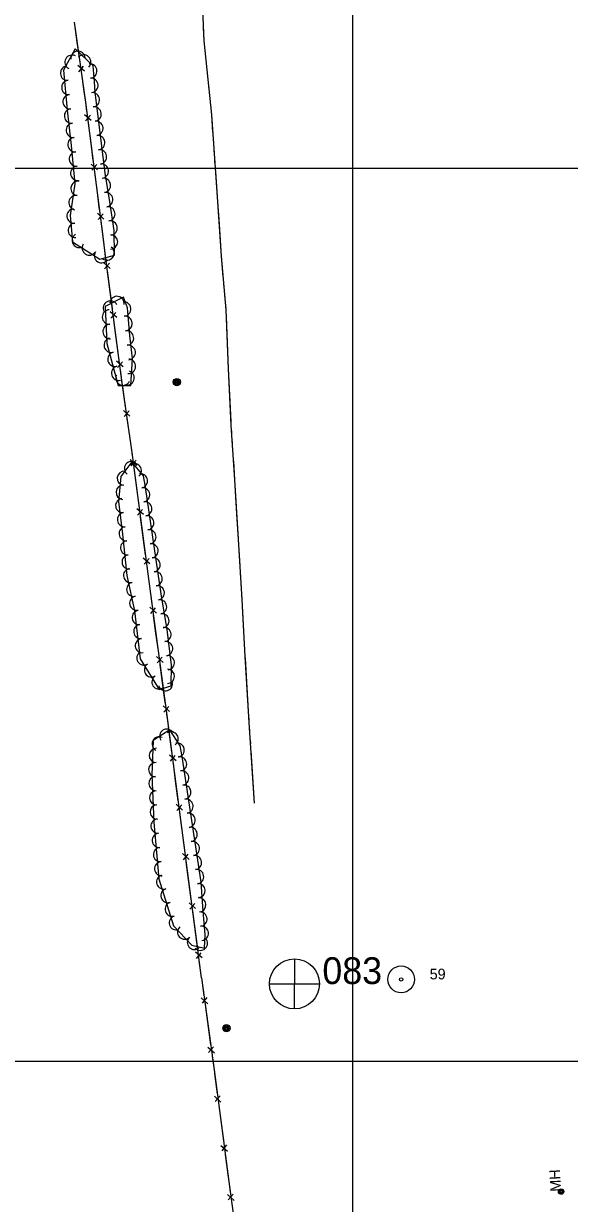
# Model space of a CAD drawing. Extents: x 353423 to 364002, y 127000 to 201942.
# Drawn here: x 360315 to 360621, y 159920 to 160581 of the extents above; entities that cross this region are included whole.
import ezdxf

# ---------------------------------------------------------------- set-up
doc = ezdxf.new("R2010")
doc.units = 0
for name, color, linetype in [('E_DTM_SlopeBottom', 7, 'Continuous'), ('E_FEN_Generic', 7, 'Continuous'), ('E_LAND_BrushLine', 7, 'Continuous'), ('E_LAND_TreeLine', 7, 'Continuous'), ('E_RDWY_AsphConc', 7, 'Continuous'), ('E_RDWY_Gravel', 7, 'Continuous'), ('E_STRUCT_WingWall', 7, 'Continuous'), ('E_UTL_ETransformer', 7, 'Continuous')]:
    doc.layers.add(name, color=color, linetype=linetype)

msp = doc.modelspace()

# ---------------------------------------------------------------- linework, layer by layer
at = {"layer": 'E_DTM_SlopeBottom'}
for p, q in [((360349.6, 160554.32), (360345.87, 160557.53)), ((360346.37, 160554.03), (360349.11, 160557.24)), ((360353.38, 160526.72), (360349.7, 160529.99)), ((360350.15, 160526.48), (360352.94, 160529.65)), ((360356.93, 160499.12), (360353.25, 160502.39)), ((360353.7, 160498.88), (360356.49, 160502.05)), ((360360.48, 160471.52), (360356.8, 160474.79)), ((360357.25, 160471.28), (360360.04, 160474.45)), ((360364.01, 160443.92), (360360.33, 160447.19)), ((360360.78, 160443.68), (360363.57, 160446.85)), ((360367.65, 160416.33), (360363.96, 160419.59)), ((360364.42, 160416.08), (360367.2, 160419.26)), ((360371.28, 160388.74), (360367.59, 160392)), ((360368.05, 160388.49), (360370.83, 160391.67)), ((360375.09, 160361.2), (360371.37, 160364.42)), ((360371.87, 160360.91), (360374.61, 160364.12)), ((360378.93, 160333.62), (360375.23, 160336.87)), ((360375.7, 160333.36), (360378.47, 160336.55)), ((360382.58, 160306.03), (360378.89, 160309.29)), ((360379.35, 160305.77), (360382.12, 160308.96)), ((360386.23, 160278.44), (360382.54, 160281.7)), ((360383, 160278.19), (360385.77, 160281.37)), ((360389.91, 160250.86), (360386.21, 160254.11)), ((360386.68, 160250.6), (360389.45, 160253.79)), ((360393.61, 160223.28), (360389.91, 160226.53)), ((360390.38, 160223.02), (360393.15, 160226.21)), ((360397.3, 160195.7), (360393.6, 160198.95)), ((360394.07, 160195.44), (360396.84, 160198.63)), ((360400.95, 160168.11), (360397.26, 160171.36)), ((360397.72, 160167.85), (360400.49, 160171.04)), ((360404.58, 160140.52), (360400.89, 160143.78)), ((360401.35, 160140.26), (360404.13, 160143.45)), ((360408.22, 160112.93), (360404.53, 160116.19)), ((360404.99, 160112.67), (360407.77, 160115.86)), ((360411.85, 160085.34), (360408.16, 160088.6)), ((360408.62, 160085.08), (360411.4, 160088.27)), ((360415.49, 160057.75), (360411.8, 160061.01)), ((360412.26, 160057.49), (360415.04, 160060.68)), ((360414.98, 160035.3), (360418.68, 160032.06)), ((360418.21, 160035.56), (360415.45, 160032.38)), ((360418.7, 160007.77), (360422.4, 160004.53)), ((360421.92, 160008.04), (360419.16, 160004.85)), ((360422.38, 159980.25), (360426.07, 159977)), ((360425.6, 159980.51), (360422.84, 159977.33)), ((360426.03, 159952.71), (360429.72, 159949.47)), ((360429.25, 159952.97), (360426.48, 159949.79)), ((360432.92, 159925.44), (360430.15, 159922.26)), ((360429.69, 159925.18), (360433.39, 159921.94))]:
    msp.add_line(p, q, dxfattribs=at)
for points in [[(360415.22, 160046.51), (360396.21, 160190.74), (360385.58, 160270.12), (360376.22, 160340.84), (360370.73, 160379.61), (360362.13, 160444.92), (360359.24, 160467.55), (360350.3, 160537.04), (360343.92, 160581.83)], [(360345.52, 160570.63), (360344.11, 160580.47)], [(360347.11, 160559.43), (360345.52, 160570.63)], [(360349.44, 160543.08), (360348.04, 160552.92)], [(360350.97, 160531.87), (360350.3, 160537.04), (360349.44, 160543.08)], [(360353.08, 160515.49), (360351.81, 160525.35)], [(360354.52, 160504.27), (360353.08, 160515.49)], [(360356.63, 160487.89), (360355.36, 160497.75)], [(360358.07, 160476.67), (360356.63, 160487.89)], [(360360.17, 160460.29), (360359.24, 160467.55), (360358.91, 160470.15)], [(360361.6, 160449.07), (360360.17, 160460.29)], [(360363.74, 160432.69), (360362.45, 160442.55)], [(360365.22, 160421.48), (360363.74, 160432.69)], [(360367.38, 160405.1), (360366.08, 160414.96)], [(360368.85, 160393.89), (360367.38, 160405.1)], [(360371.03, 160377.51), (360370.73, 160379.61), (360369.71, 160387.37)], [(360372.61, 160366.32), (360371.03, 160377.51)], [(360374.93, 160349.96), (360373.54, 160359.8)], [(360376.5, 160338.76), (360376.22, 160340.84), (360374.93, 160349.96)], [(360378.66, 160322.38), (360377.36, 160332.24)], [(360380.15, 160311.17), (360378.66, 160322.38)], [(360382.31, 160294.79), (360381.01, 160304.65)], [(360383.8, 160283.58), (360382.31, 160294.79)], [(360385.97, 160267.21), (360385.58, 160270.12), (360384.66, 160277.07)], [(360387.47, 160256), (360385.97, 160267.21)], [(360389.66, 160239.62), (360388.34, 160249.48)], [(360391.17, 160228.42), (360389.66, 160239.62)], [(360393.36, 160212.04), (360392.04, 160221.9)], [(360394.86, 160200.84), (360393.36, 160212.04)], [(360397.04, 160184.46), (360396.21, 160190.74), (360395.73, 160194.32)], [(360398.52, 160173.25), (360397.04, 160184.46)], [(360400.68, 160156.87), (360399.38, 160166.73)], [(360402.15, 160145.66), (360400.68, 160156.87)], [(360404.31, 160129.28), (360403.01, 160139.14)], [(360405.79, 160118.07), (360404.31, 160129.28)], [(360407.95, 160101.69), (360406.65, 160111.55)], [(360409.42, 160090.48), (360407.95, 160101.69)], [(360411.58, 160074.1), (360410.28, 160083.96)], [(360413.06, 160062.89), (360411.58, 160074.1)], [(360415.22, 160046.51), (360413.92, 160056.37)], [(360415.22, 160046.51), (360422.16, 159995.12), (360430.45, 159932.57), (360436.61, 159886.77), (360443.99, 159831.62), (360451.45, 159774.43), (360459.38, 159714.58), (360466.7, 159660.96), (360470.79, 159629.87), (360485.47, 159586.49), (360504.39, 159530.54), (360520.81, 159480.81), (360539.99, 159424.22), (360554.98, 159376.8), (360574.81, 159319.42), (360604.7, 159231.17), (360615.64, 159198.14), (360627.39, 159162.34)], [(360415.22, 160046.51), (360416.55, 160036.68)], [(360417.42, 160030.17), (360418.93, 160018.99)], [(360418.93, 160018.99), (360420.26, 160009.15)], [(360421.14, 160002.65), (360422.16, 159995.12), (360422.64, 159991.46)], [(360422.64, 159991.46), (360423.95, 159981.62)], [(360424.81, 159975.12), (360426.29, 159963.93)], [(360426.29, 159963.93), (360427.6, 159954.09)], [(360428.46, 159947.58), (360429.94, 159936.4)], [(360429.94, 159936.4), (360430.45, 159932.57), (360431.26, 159926.56)]]:
    msp.add_lwpolyline(points, dxfattribs=at)
at = {"layer": 'E_FEN_Generic'}
for points in [[(360355.58, 160542.59), (360355.17, 160548.34), (360354.49, 160557.29), (360344.33, 160566.97), (360337.86, 160554.87), (360339.86, 160532.45), (360342.19, 160512.75), (360344.27, 160491.22), (360341.63, 160473.49), (360342.92, 160458.74), (360358.26, 160449.13), (360366.33, 160451.32), (360366.26, 160465.21), (360363.78, 160481.17), (360361.27, 160497.24), (360355.58, 160542.59)], [(360374.02, 160417.31), (360373.62, 160421.85), (360371.54, 160427.86), (360361.22, 160422.58), (360362.15, 160401.85), (360368.47, 160378.25), (360375.65, 160378.4), (360376.59, 160393.47), (360375.08, 160406.3), (360374.02, 160417.31)], [(360383.7, 160321.35), (360382.66, 160327.71), (360376.19, 160335.59), (360369.96, 160327.46), (360368.65, 160313.29), (360370.84, 160295.03), (360373.28, 160271.98), (360377.7, 160252.17), (360380.77, 160225.16), (360391.51, 160208.13), (360398.11, 160210.11), (360398.29, 160221.79), (360395.91, 160241.64), (360392.82, 160260.27), (360383.7, 160321.35)], [(360404.34, 160170.64), (360403.2, 160176.52), (360397.39, 160185.43), (360388.12, 160179.57), (360387.28, 160160.26), (360388.53, 160133.69), (360391.24, 160102.07), (360399.39, 160075.79), (360409.81, 160064.83), (360416.78, 160063.14), (360417.21, 160070.77), (360416.02, 160083.88), (360414.99, 160100.14), (360404.34, 160170.64)]]:
    msp.add_lwpolyline(points, dxfattribs=at)
for centre, radius, start, end in [((360342.67, 160559.39), 4.03, 61.8784, 241.86308), ((360346.04, 160561.55), 4.03, 6.20897, 186.19364), ((360349.13, 160559.48), 4.03, 316.40836, 136.39304), ((360340.12, 160553.27), 4.03, 95.11431, 275.09899), ((360352.59, 160554.47), 4.03, 274.39414, 94.37881), ((360340.84, 160545.25), 4.03, 95.11431, 275.09899), ((360353.19, 160546.46), 4.03, 274.04794, 94.03262), ((360341.55, 160537.23), 4.03, 95.11431, 275.09899), ((360353.99, 160538.33), 4.03, 277.16362, 97.1483), ((360342.36, 160529.28), 4.03, 96.74618, 276.73086), ((360354.99, 160530.34), 4.03, 277.16362, 97.1483), ((360343.31, 160521.28), 4.03, 96.74618, 276.73086), ((360356, 160522.35), 4.03, 277.16362, 97.1483), ((360344.25, 160513.29), 4.03, 96.74618, 276.73086), ((360357, 160514.36), 4.03, 277.16362, 97.1483), ((360345.04, 160505.23), 4.03, 95.51419, 275.49887), ((360358, 160506.37), 4.03, 277.16362, 97.1483), ((360345.81, 160497.21), 4.03, 95.51419, 275.49887), ((360359, 160498.38), 4.03, 277.16362, 97.1483), ((360360.21, 160490.36), 4.03, 278.86657, 98.85125), ((360346.02, 160488.7), 4.03, 81.53726, 261.52193), ((360344.84, 160480.73), 4.03, 81.53726, 261.52193), ((360361.45, 160482.4), 4.03, 278.86657, 98.85125), ((360343.76, 160473.26), 4.03, 95.03288, 275.01756), ((360362.69, 160474.45), 4.03, 278.84551, 98.83018), ((360344.47, 160465.24), 4.03, 95.03288, 275.01756), ((360363.93, 160466.49), 4.03, 278.84551, 98.83018), ((360346.7, 160459.58), 4.03, 121.46606, 301.45074), ((360364.18, 160458.77), 4.03, 270.30059, 90.28527), ((360352.32, 160455.34), 4.03, 147.95126, 327.93594), ((360362.21, 160452.55), 4.03, 232.99851, 52.98319), ((360359.14, 160451.07), 4.03, 147.95126, 327.93594), ((360367.84, 160424.22), 4.07, 353.14727, 173.13195), ((360364.11, 160421.66), 4.07, 27.11866, 207.10334), ((360371.54, 160421.19), 4.07, 274.94255, 94.92723), ((360363.62, 160416.7), 4.07, 92.56522, 272.54989), ((360372.29, 160413.06), 4.07, 275.54352, 95.5282), ((360363.98, 160408.56), 4.07, 92.56522, 272.54989), ((360373.1, 160404.92), 4.07, 276.71154, 96.69622), ((360364.6, 160400.94), 4.07, 104.99166, 284.97633), ((360366.7, 160393.08), 4.07, 104.99166, 284.97633), ((360374.05, 160396.83), 4.07, 276.71154, 96.69622), ((360368.81, 160385.21), 4.07, 104.99166, 284.97633), ((360374.18, 160389.11), 4.07, 266.4292, 86.41388), ((360371.19, 160382.48), 4.07, 155.65792, 335.64259), ((360373.42, 160382.57), 4.07, 251.11541, 71.10008), ((360375.9, 160331.8), 3.96, 52.55368, 232.53836), ((360371.94, 160326.41), 3.96, 84.72753, 264.71221), ((360377.6, 160330.6), 3.96, 309.46711, 129.45178), ((360381.02, 160324.93), 3.96, 279.25663, 99.24131), ((360371.22, 160318.51), 3.96, 84.72753, 264.71221), ((360382.23, 160317.13), 3.96, 278.49632, 98.48099), ((360371.01, 160311.07), 3.96, 96.86108, 276.84575), ((360383.4, 160309.29), 3.96, 278.49632, 98.48099), ((360371.95, 160303.2), 3.96, 96.86108, 276.84575), ((360384.57, 160301.45), 3.96, 278.49632, 98.48099), ((360372.9, 160295.33), 3.96, 96.86108, 276.84575), ((360385.74, 160293.61), 3.96, 278.49632, 98.48099), ((360373.73, 160287.42), 3.96, 96.03142, 276.0161), ((360386.91, 160285.77), 3.96, 278.49632, 98.48099), ((360374.57, 160279.53), 3.96, 96.03142, 276.0161), ((360375.42, 160271.89), 3.96, 102.57902, 282.56369), ((360388.08, 160277.93), 3.96, 278.49632, 98.48099), ((360389.25, 160270.09), 3.96, 278.49632, 98.48099), ((360377.15, 160264.16), 3.96, 102.57902, 282.56369), ((360390.42, 160262.25), 3.96, 278.49632, 98.48099), ((360378.87, 160256.42), 3.96, 102.57902, 282.56369), ((360391.69, 160254.39), 3.96, 279.42059, 99.40527), ((360380.21, 160248.4), 3.96, 96.50054, 276.48522), ((360392.99, 160246.57), 3.96, 279.42059, 99.40527), ((360381.11, 160240.52), 3.96, 96.50054, 276.48522), ((360394.16, 160238.83), 3.96, 276.87138, 96.85606), ((360382, 160232.65), 3.96, 96.50054, 276.48522), ((360395.1, 160230.96), 3.96, 276.87138, 96.85606), ((360382.86, 160225.73), 3.96, 122.26013, 302.24481), ((360396.05, 160223.09), 3.96, 276.87138, 96.85606), ((360387.09, 160219.03), 3.96, 122.26013, 302.24481), ((360396.12, 160215.45), 3.96, 269.09556, 89.08024), ((360391.32, 160212.33), 3.96, 122.26013, 302.24481), ((360395.01, 160211.35), 3.96, 196.70611, 16.69079), ((360395.69, 160181.88), 3.99, 32.31097, 212.29565), ((360398.18, 160180.4), 3.99, 303.12234, 123.10702), ((360391.41, 160177.54), 3.99, 63.84356, 243.82824), ((360401.53, 160174.16), 3.99, 281.01564, 101.00031), ((360389.84, 160171.15), 3.99, 87.52802, 267.5127), ((360402.87, 160166.38), 3.99, 278.59553, 98.5802), ((360389.5, 160163.17), 3.99, 87.52802, 267.5127), ((360389.6, 160155.39), 3.99, 92.68788, 272.67255), ((360404.06, 160158.49), 3.99, 278.59553, 98.5802), ((360389.98, 160147.41), 3.99, 92.68788, 272.67255), ((360405.26, 160150.6), 3.99, 278.59553, 98.5802), ((360390.35, 160139.44), 3.99, 92.68788, 272.67255), ((360406.45, 160142.7), 3.99, 278.59553, 98.5802), ((360407.64, 160134.81), 3.99, 278.59553, 98.5802), ((360390.81, 160131.55), 3.99, 94.92274, 274.90742), ((360408.83, 160126.91), 3.99, 278.59553, 98.5802), ((360391.49, 160123.59), 3.99, 94.92274, 274.90742), ((360392.18, 160115.64), 3.99, 94.92274, 274.90742), ((360410.02, 160119.02), 3.99, 278.59553, 98.5802), ((360392.86, 160107.69), 3.99, 94.92274, 274.90742), ((360411.22, 160111.12), 3.99, 278.59553, 98.5802), ((360393.99, 160100.28), 3.99, 107.23301, 287.21769), ((360412.41, 160103.23), 3.99, 278.59553, 98.5802), ((360413.19, 160095.47), 3.99, 273.63181, 93.61649), ((360396.35, 160092.65), 3.99, 107.23301, 287.21769), ((360413.69, 160087.51), 3.99, 273.63181, 93.61649), ((360398.72, 160085.02), 3.99, 107.23301, 287.21769), ((360401.08, 160077.4), 3.99, 107.23301, 287.21769), ((360414.32, 160079.49), 3.99, 275.19933, 95.18401), ((360405.69, 160072.19), 3.99, 133.54202, 313.5267), ((360415.04, 160071.54), 3.99, 275.19933, 95.18401), ((360411.19, 160066.4), 3.99, 133.54202, 313.5267), ((360414.57, 160065.95), 3.99, 223.01994, 43.00462)]:
    msp.add_arc(centre, radius, start, end, dxfattribs=at)
at = {"layer": 'E_LAND_BrushLine'}
for centre, radius in [((360401.32, 160380.26), 2.02), ((360401.31, 160380.26), 1.52), ((360401.35, 160380.27), 1.01), ((360401.34, 160380.27), 0.502), ((360429.12, 160018.39), 2.02), ((360429.11, 160018.39), 1.52), ((360429.15, 160018.38), 1.01), ((360429.14, 160018.39), 0.502)]:
    msp.add_circle(centre, radius, dxfattribs=at)
at = {"layer": 'E_LAND_TreeLine'}
for p, q in [((360500, 159500), (360500, 162000)), ((358500, 160500), (362500, 160500)), ((359500, 160500), (362500, 160500)), ((360500, 157500), (360500, 160500)), ((358500, 160000), (362500, 160000)), ((359500, 160000), (362500, 160000))]:
    msp.add_line(p, q, dxfattribs=at)
at = {"layer": 'E_RDWY_AsphConc'}
for radius in [7.5, 7.5, 0.96, 0.96]:
    msp.add_circle((360526.99, 160045.72), radius, dxfattribs=at)
at = {"layer": 'E_RDWY_Gravel'}
for p, q in [((360467.16, 160057.2), (360467.09, 160029.35)), ((360467.16, 160057.2), (360467.09, 160029.35)), ((360453.25, 160043.17), (360481.15, 160043.16)), ((360453.25, 160043.17), (360481.15, 160043.16))]:
    msp.add_line(p, q, dxfattribs=at)
msp.add_circle((360467.21, 160043.18), 14, dxfattribs=at)
msp.add_circle((360467.21, 160043.18), 14, dxfattribs=at)
at = {"layer": 'E_STRUCT_WingWall'}
for points in [[(360444.92, 160144.37), (360442.12, 160186.54), (360439.66, 160226.53), (360437.99, 160258.39), (360435.92, 160292.31), (360433.87, 160325.58), (360431.83, 160356.17), (360430.33, 160387.65), (360428.96, 160420.7), (360426.3, 160450.75), (360424.33, 160481.28), (360420.88, 160529.87), (360416.7, 160571.38), (360414.91, 160610.56)], [(360418.89, 160549.63), (360416.7, 160571.38), (360416.35, 160578.96)], [(360421.56, 160520.3), (360420.88, 160529.87), (360418.89, 160549.63)], [(360421.99, 160514.23), (360421.84, 160516.25)], [(360422.42, 160508.15), (360422.28, 160510.18)], [(360422.85, 160502.07), (360422.71, 160504.1)], [(360425.15, 160468.64), (360424.33, 160481.28), (360423.14, 160498.02)], [(360427.32, 160439.27), (360426.3, 160450.75), (360425.15, 160468.64)], [(360427.85, 160433.2), (360427.67, 160435.23)], [(360428.39, 160427.14), (360428.21, 160429.16)], [(360428.92, 160421.07), (360428.75, 160423.09)], [(360430.33, 160387.58), (360430.33, 160387.65), (360429.11, 160417.01)], [(360431.73, 160358.17), (360430.33, 160387.58)], [(360432.1, 160352.09), (360431.97, 160354.12)], [(360432.51, 160346.01), (360432.37, 160348.04)], [(360432.91, 160339.93), (360432.78, 160341.96)], [(360435.04, 160306.5), (360433.87, 160325.58), (360433.18, 160335.88)], [(360436.85, 160277.11), (360435.92, 160292.31), (360435.04, 160306.5)], [(360437.22, 160271.04), (360437.09, 160273.06)], [(360437.59, 160264.96), (360437.46, 160266.98)], [(360437.96, 160258.88), (360437.83, 160260.9)], [(360439.72, 160225.42), (360439.66, 160226.53), (360438.17, 160254.82)], [(360441.54, 160196.03), (360439.72, 160225.42)], [(360441.91, 160189.95), (360441.79, 160191.98)], [(360442.3, 160183.88), (360442.16, 160185.9)], [(360442.7, 160177.8), (360442.57, 160179.82)], [(360444.92, 160144.37), (360442.97, 160173.74)]]:
    msp.add_lwpolyline(points, dxfattribs=at)
at = {"layer": 'E_UTL_ETransformer'}
for centre, radius in [((360616.62, 159926.9), 1.5), ((360616.62, 159926.9), 1.22), ((360616.63, 159926.89), 0.968), ((360616.64, 159926.87), 0.605)]:
    msp.add_circle(centre, radius, dxfattribs=at)

# ---------------------------------------------------------------- texts
at = {"layer": 'E_RDWY_AsphConc'}
msp.add_text('59', height=6, dxfattribs=at).set_placement((360542.99, 160045.72))
msp.add_text('59', height=6, dxfattribs=at).set_placement((360542.99, 160045.72))
at = {"layer": 'E_RDWY_Gravel'}
msp.add_text('083', height=15, dxfattribs=at).set_placement((360482.86, 160043.11))
msp.add_text('083', height=15, dxfattribs=at).set_placement((360482.86, 160043.11))
at = {"layer": 'E_UTL_ETransformer'}
msp.add_text('MH', height=6, rotation=93.02784, dxfattribs=at).set_placement((360616.63, 159926.99))

doc.saveas('drawing.dxf')
